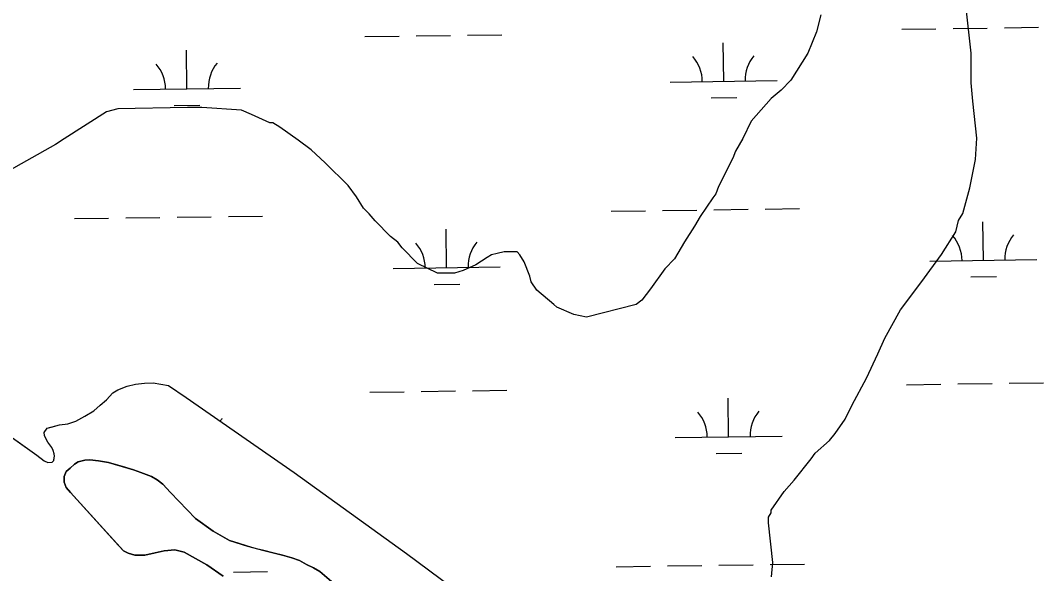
# Model space of a CAD drawing. Extents: x 3767014 to 3805179, y 361544 to 387384.
# Drawn here: x 3791690 to 3792646, y 379664 to 380182 of the extents above; entities that cross this region are included whole.
import ezdxf

# ---------------------------------------------------------------- set-up
doc = ezdxf.new("R2010")
doc.units = 0
for name, color, linetype in [('V-SITE-VEGE', 7, 'Continuous'), ('V-TOPO-SHOR', 7, 'Continuous'), ('V-WETL-SWMP', 7, 'Continuous')]:
    doc.layers.add(name, color=color, linetype=linetype)

msp = doc.modelspace()

# ---------------------------------------------------------------- linework, layer by layer
at = {"layer": 'V-SITE-VEGE'}
for p, q in [((3792578.639, 380150.99), (3792573.298, 380198.776)), ((3792437.909, 380186.754), (3792433.936, 380170.82)), ((3792433.936, 380170.82), (3792425.981, 380150.906)), ((3792425.981, 380150.906), (3792410.066, 380125.672)), ((3792578.654, 380123.114), (3792578.639, 380150.99)), ((3792410.066, 380125.672), (3792400.779, 380116.378)), ((3792579.989, 380105.858), (3792578.654, 380123.114)), ((3792400.779, 380116.378), (3792391.491, 380108.41)), ((3792391.491, 380108.41), (3792372.92, 380087.16)), ((3792583.991, 380071.347), (3792579.989, 380105.858)), ((3791770.257, 380096.116), (3791730.448, 380070.872)), ((3791780.874, 380098.774), (3791770.257, 380096.116)), ((3791845.918, 380100.14), (3791780.874, 380098.774)), ((3791859.193, 380100.146), (3791845.918, 380100.14)), ((3791896.362, 380097.512), (3791859.193, 380100.146)), ((3791905.656, 380093.535), (3791896.362, 380097.512)), ((3791922.919, 380085.581), (3791905.656, 380093.535)), ((3791925.573, 380085.583), (3791922.919, 380085.581)), ((3791932.213, 380081.603), (3791925.573, 380085.583)), ((3792372.92, 380087.16), (3792364.963, 380071.224)), ((3791949.475, 380069.666), (3791932.213, 380081.603)), ((3791722.485, 380065.557), (3791673.386, 380037.653)), ((3791730.448, 380070.872), (3791722.485, 380065.557)), ((3791961.427, 380060.38), (3791949.475, 380069.666)), ((3792364.963, 380071.224), (3792358.334, 380059.274)), ((3792582.676, 380051.434), (3792583.991, 380071.347)), ((3791974.709, 380048.44), (3791961.427, 380060.38)), ((3792358.334, 380059.274), (3792355.682, 380052.637)), ((3791995.961, 380027.215), (3791974.709, 380048.44)), ((3792355.682, 380052.637), (3792342.421, 380026.078)), ((3792577.38, 380024.882), (3792582.676, 380051.434)), ((3792003.93, 380016.6), (3791995.961, 380027.215)), ((3792342.421, 380026.078), (3792339.771, 380019.44)), ((3792010.573, 380005.983), (3792003.93, 380016.6)), ((3792339.771, 380019.44), (3792337.119, 380015.455)), ((3792570.757, 380000.986), (3792577.38, 380024.882)), ((3792337.119, 380015.455), (3792325.181, 379998.192)), ((3792015.886, 380000.677), (3792010.573, 380005.983)), ((3792021.198, 379994.041), (3792015.886, 380000.677)), ((3792325.181, 379998.192), (3792319.877, 379988.899)), ((3792566.777, 379994.346), (3792570.757, 380000.986)), ((3792035.809, 379979.447), (3792021.198, 379994.041)), ((3792319.877, 379988.899), (3792310.593, 379974.29)), ((3792564.127, 379983.725), (3792566.777, 379994.346)), ((3792042.45, 379974.143), (3792035.809, 379979.447)), ((3792550.866, 379962.477), (3792564.127, 379983.725)), ((3792046.436, 379968.834), (3792042.45, 379974.143)), ((3792061.044, 379954.24), (3792046.436, 379968.834)), ((3792310.593, 379974.29), (3792301.309, 379958.357)), ((3792126.087, 379959.588), (3792115.472, 379952.944)), ((3792130.068, 379962.244), (3792126.087, 379959.588)), ((3792135.376, 379963.573), (3792130.068, 379962.244)), ((3792142.014, 379964.904), (3792135.376, 379963.573)), ((3792153.96, 379964.912), (3792142.014, 379964.904)), ((3792156.618, 379962.258), (3792153.96, 379964.912)), ((3792160.602, 379955.625), (3792156.618, 379962.258)), ((3792532.295, 379937.246), (3792550.866, 379962.477)), ((3792079.634, 379944.959), (3792061.044, 379954.24)), ((3792115.472, 379952.944), (3792103.528, 379947.627)), ((3792165.918, 379942.352), (3792160.602, 379955.625)), ((3792292.022, 379949.061), (3792278.759, 379930.467)), ((3792301.309, 379958.357), (3792292.022, 379949.061)), ((3792095.563, 379944.967), (3792079.634, 379944.959)), ((3792103.528, 379947.627), (3792095.563, 379944.967)), ((3792167.249, 379937.043), (3792165.918, 379942.352)), ((3792172.564, 379929.083), (3792167.249, 379937.043)), ((3792278.759, 379930.467), (3792270.798, 379919.844)), ((3792512.399, 379910.688), (3792532.295, 379937.246)), ((3792188.502, 379915.816), (3792172.564, 379929.083)), ((3792191.158, 379913.164), (3792188.502, 379915.816)), ((3792207.089, 379906.534), (3792191.158, 379913.164)), ((3792265.49, 379915.859), (3792219.037, 379903.886)), ((3792270.798, 379919.844), (3792265.49, 379915.859)), ((3792497.813, 379884.129), (3792512.399, 379910.688)), ((3792219.037, 379903.886), (3792207.089, 379906.534)), ((3792491.184, 379869.525), (3792497.813, 379884.129)), ((3792480.577, 379846.952), (3792491.184, 379869.525)), ((3792467.314, 379821.722), (3792480.577, 379846.952)), ((3792460.687, 379808.445), (3792467.314, 379821.722)), ((3792451.401, 379795.164), (3792460.687, 379808.445)), ((3792432.828, 379776.57), (3792446.095, 379788.524)), ((3792446.095, 379788.524), (3792451.401, 379795.164)), ((3792412.93, 379751.339), (3792428.847, 379771.26)), ((3792428.847, 379771.26), (3792432.828, 379776.57)), ((3792403.644, 379740.714), (3792412.93, 379751.339)), ((3792391.706, 379723.449), (3792403.644, 379740.714)), ((3792389.056, 379716.812), (3792391.708, 379720.795)), ((3792391.708, 379720.795), (3792391.706, 379723.449)), ((3792389.058, 379711.501), (3792389.056, 379716.812)), ((3792393.062, 379674.336), (3792389.058, 379711.501)), ((3792391.741, 379661.061), (3792393.062, 379674.336))]:
    msp.add_line(p, q, dxfattribs=at)
at = {"layer": 'V-TOPO-SHOR'}
for points in [[(3791666.737, 379801.834), (3791704.891, 379774.799), (3791711.85, 379769.39), (3791715.459, 379767.846), (3791719.323, 379768.364), (3791720.869, 379769.91), (3791720.869, 379770.168), (3791721.639, 379774.293), (3791721.381, 379775.581), (3791721.123, 379776.095), (3791720.349, 379779.188), (3791719.059, 379782.022), (3791717.255, 379784.338), (3791715.19, 379786.915), (3791714.158, 379788.977), (3791712.354, 379793.098), (3791711.836, 379795.932), (3791714.668, 379800.057), (3791718.533, 379801.089), (3791726.264, 379803.155), (3791733.993, 379804.19), (3791741.464, 379806.514), (3791749.965, 379811.157), (3791758.209, 379816.316), (3791764.389, 379821.473), (3791770.056, 379826.629), (3791776.237, 379833.075), (3791780.874, 379835.911), (3791789.377, 379839.268), (3791797.364, 379841.074), (3791805.609, 379842.11), (3791813.855, 379842.372), (3791828.029, 379840.06), (3791844.786, 379828.733), (3791945.58, 379758.439), (3792050.759, 379682.737), (3792093.038, 379651.323)], [(3792015.294, 379626.679), (3791969.619, 379665.857), (3791963.684, 379669.466), (3791957.235, 379672.556), (3791950.528, 379676.165), (3791943.563, 379678.739), (3791934.791, 379681.314), (3791927.052, 379683.116), (3791917.25, 379685.43), (3791910.543, 379687.232), (3791902.029, 379689.549), (3791893.26, 379692.381), (3791885.262, 379694.955), (3791870.04, 379703.717), (3791853.527, 379715.573), (3791830.04, 379739.805), (3791822.815, 379747.538), (3791817.654, 379751.662), (3791812.237, 379754.755), (3791802.175, 379758.617), (3791795.468, 379760.936), (3791785.15, 379764.024), (3791771.994, 379767.887), (3791762.708, 379769.429), (3791754.711, 379770.455), (3791749.81, 379769.937), (3791743.621, 379768.386), (3791740.268, 379766.32), (3791736.143, 379762.707), (3791732.535, 379759.353), (3791730.733, 379754.708), (3791730.735, 379749.551), (3791732.543, 379744.65), (3791736.416, 379739.751)], [(3791736.416, 379739.751), (3791781.32, 379690.255), (3791785.967, 379685.1), (3791790.354, 379683.038), (3791796.545, 379681.238), (3791806.087, 379681.242), (3791815.628, 379683.31), (3791824.14, 379685.379), (3791833.939, 379686.157), (3791842.711, 379684.101), (3791863.867, 379672.247), (3791879.35, 379661.423)]]:
    msp.add_lwpolyline(points, dxfattribs=at)
at = {"layer": 'V-WETL-SWMP'}
for p, q in [((3792513.599, 380173.345), (3792545.596, 380173.789)), ((3792561.594, 380174.012), (3792593.591, 380174.456)), ((3792609.589, 380174.678), (3792641.586, 380175.123)), ((3792011.739, 380166.373), (3792043.736, 380166.818)), ((3792059.735, 380167.04), (3792091.732, 380167.485)), ((3792107.73, 380167.707), (3792139.727, 380168.151)), ((3792347.196, 380124.599), (3792346.696, 380160.595)), ((3791845.336, 380117.627), (3791844.836, 380153.624)), ((3792297.201, 380123.904), (3792397.191, 380125.293)), ((3791795.341, 380116.933), (3791895.332, 380118.322)), ((3791833.552, 380102.031), (3791857.55, 380102.365)), ((3792335.411, 380109.003), (3792359.409, 380109.336)), ((3791788.166, 379996.751), (3791820.163, 379997.195)), ((3791836.161, 379997.417), (3791868.158, 379997.862)), ((3791884.157, 379998.084), (3791916.153, 379998.529)), ((3792242.03, 380003.055), (3792274.027, 380003.5)), ((3792290.025, 380003.722), (3792322.022, 380004.167)), ((3792338.021, 380004.389), (3792370.018, 380004.833)), ((3792386.016, 380005.056), (3792418.013, 380005.5)), ((3791740.17, 379996.084), (3791772.167, 379996.528)), ((3792590.017, 379957.142), (3792589.517, 379993.139)), ((3792088.158, 379950.171), (3792087.658, 379986.168)), ((3792038.163, 379949.477), (3792138.153, 379950.865)), ((3792540.022, 379956.448), (3792640.012, 379957.837)), ((3792578.233, 379941.546), (3792602.23, 379941.88)), ((3792076.373, 379934.575), (3792100.371, 379934.908)), ((3791776.239, 379833.076), (3791780.875, 379835.913)), ((3791780.875, 379835.913), (3791789.377, 379839.268)), ((3791789.377, 379839.268), (3791797.365, 379841.076)), ((3791797.365, 379841.076), (3791805.61, 379842.111)), ((3791805.61, 379842.111), (3791813.856, 379842.374)), ((3791813.856, 379842.374), (3791828.03, 379840.062)), ((3791828.03, 379840.062), (3791844.786, 379828.733)), ((3792016.36, 379833.731), (3792048.357, 379834.175)), ((3792064.356, 379834.397), (3792096.352, 379834.842)), ((3792112.351, 379835.064), (3792144.348, 379835.508)), ((3792518.22, 379840.702), (3792550.217, 379841.146)), ((3792566.215, 379841.369), (3792598.212, 379841.813)), ((3792614.21, 379842.035), (3792646.207, 379842.48)), ((3791764.391, 379821.473), (3791770.058, 379826.63)), ((3791770.058, 379826.63), (3791776.239, 379833.076)), ((3791844.786, 379828.733), (3791945.582, 379758.44)), ((3792351.817, 379791.956), (3792351.317, 379827.952)), ((3791749.966, 379811.158), (3791758.21, 379816.316)), ((3791758.21, 379816.316), (3791764.391, 379821.473)), ((3791733.994, 379804.191), (3791741.465, 379806.515)), ((3791741.465, 379806.515), (3791749.966, 379811.158)), ((3791666.738, 379801.835), (3791704.891, 379774.799)), ((3791711.837, 379795.933), (3791714.669, 379800.057)), ((3791712.354, 379793.099), (3791711.837, 379795.933)), ((3791714.669, 379800.057), (3791726.264, 379803.156)), ((3791726.264, 379803.156), (3791733.994, 379804.191)), ((3791714.16, 379788.977), (3791712.354, 379793.099)), ((3791715.192, 379786.916), (3791714.16, 379788.977)), ((3791719.06, 379782.022), (3791715.192, 379786.916)), ((3792301.822, 379791.261), (3792401.812, 379792.65)), ((3791720.35, 379779.188), (3791719.06, 379782.022)), ((3791721.125, 379776.096), (3791720.35, 379779.188)), ((3792340.032, 379776.36), (3792364.03, 379776.693)), ((3791704.891, 379774.799), (3791711.852, 379769.391)), ((3791711.852, 379769.391), (3791715.46, 379767.847)), ((3791715.46, 379767.847), (3791719.325, 379768.364)), ((3791719.325, 379768.364), (3791720.871, 379769.911)), ((3791720.871, 379769.911), (3791721.641, 379774.293)), ((3791721.383, 379775.581), (3791721.125, 379776.096)), ((3791721.641, 379774.293), (3791721.383, 379775.581)), ((3791945.582, 379758.44), (3792050.761, 379682.739)), ((3792050.761, 379682.739), (3792093.039, 379651.324)), ((3792294.646, 379671.079), (3792326.643, 379671.524)), ((3792342.642, 379671.746), (3792374.639, 379672.19)), ((3792390.637, 379672.413), (3792422.634, 379672.857)), ((3791888.778, 379665.441), (3791920.775, 379665.885)), ((3792246.651, 379670.413), (3792278.648, 379670.857))]:
    msp.add_line(p, q, dxfattribs=at)
msp.add_lwpolyline([(3791879.349, 379661.423), (3791863.867, 379672.247), (3791842.711, 379684.1), (3791833.94, 379686.158), (3791824.139, 379685.379), (3791815.629, 379683.311), (3791806.087, 379681.242), (3791796.544, 379681.237), (3791790.353, 379683.039), (3791785.967, 379685.1), (3791736.415, 379739.752), (3791732.543, 379744.65), (3791730.735, 379749.55), (3791730.732, 379754.708), (3791732.535, 379759.352), (3791736.144, 379762.707), (3791740.269, 379766.32), (3791743.621, 379768.386), (3791749.81, 379769.937), (3791754.711, 379770.455), (3791762.707, 379769.428), (3791771.993, 379767.886), (3791795.468, 379760.935), (3791802.175, 379758.617), (3791812.236, 379754.754), (3791817.654, 379751.662), (3791822.815, 379747.538), (3791830.041, 379739.804), (3791853.526, 379715.572), (3791870.04, 379703.717), (3791885.262, 379694.956), (3791902.03, 379689.549), (3791917.25, 379685.431), (3791934.791, 379681.314), (3791943.562, 379678.739), (3791950.527, 379676.164), (3791957.235, 379672.557), (3791963.685, 379669.465), (3791969.619, 379665.858), (3792015.294, 379626.679)], dxfattribs=at)
for centre, start, end in [((3791790.092, 380117.335), 0.024037, 41.567696), ((3791900.567, 380118.869), 140.024034, 181.567693), ((3792291.952, 380124.306), 0.024037, 41.567696), ((3792402.427, 380125.841), 140.024034, 181.567693), ((3792534.773, 379956.85), 0.024037, 41.567696), ((3792645.248, 379958.385), 140.024034, 181.567693), ((3792032.914, 379949.878), 0.024037, 41.567696), ((3792143.389, 379951.413), 140.024034, 181.567693), ((3792296.573, 379791.663), 0.024037, 41.567696), ((3792407.048, 379793.198), 140.024034, 181.567693), ((3791905.188, 379786.227), 140.024034, 144.597596)]:
    msp.add_arc(centre, 35.246, start, end, dxfattribs=at)

doc.saveas('drawing.dxf')
